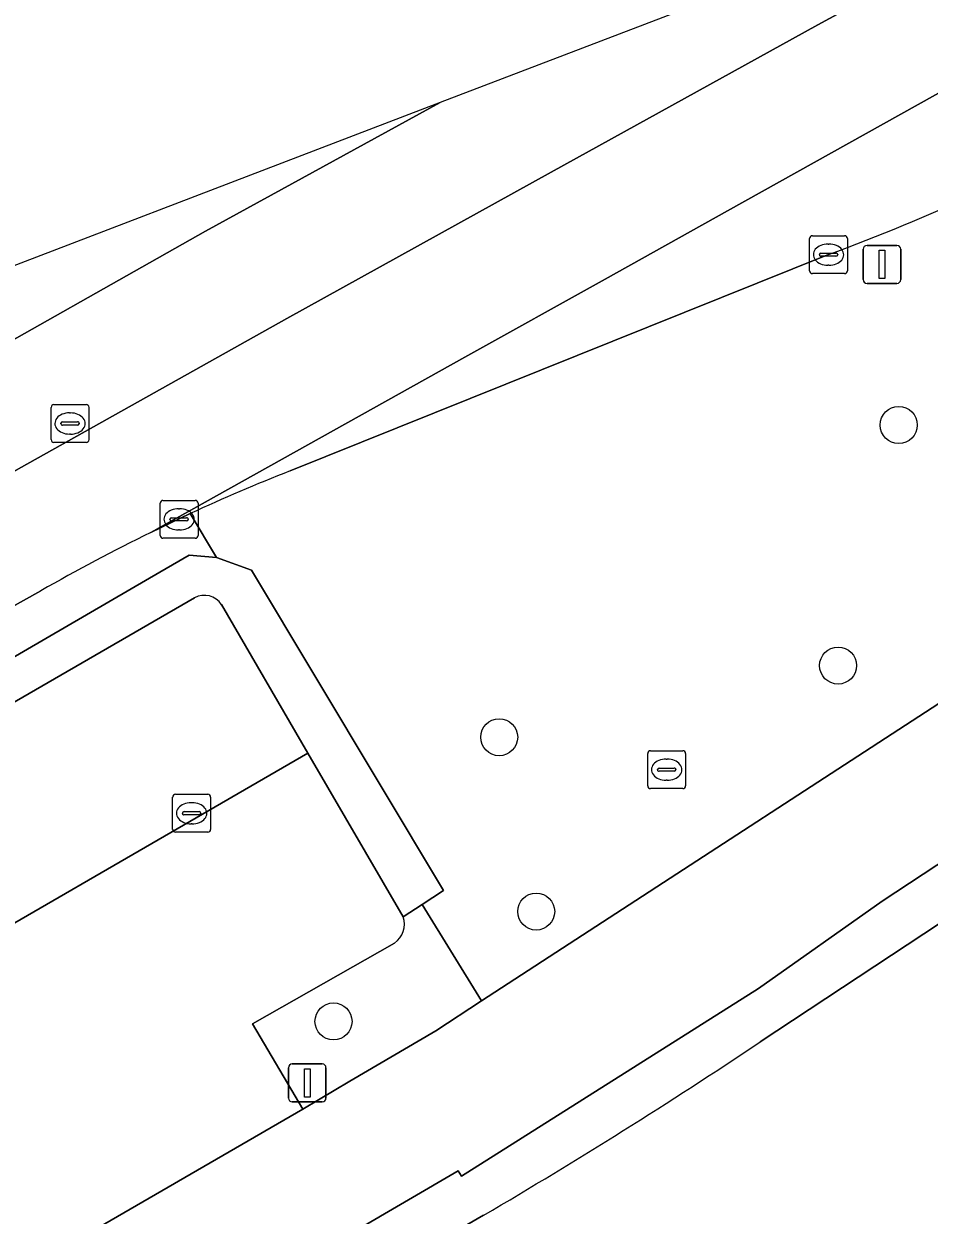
# Model space of a CAD drawing. Extents: x 159039 to 160102, y 381214 to 382524.
# Drawn here: x 159583.6 to 159607.5, y 382418.6 to 382450.04 of the extents above; entities that cross this region are included whole.
import ezdxf

# ---------------------------------------------------------------- set-up
doc = ezdxf.new("R2010")
doc.units = 0
for name, color, linetype in [('IMGEO_Berm_groen', 7, 'Continuous'), ('IMGEO_Boom', 7, 'Continuous'), ('IMGEO_Erf', 7, 'Continuous'), ('IMGEO_Fietspad_gesloten', 7, 'Continuous'), ('IMGEO_Groenvoorziening', 7, 'Continuous'), ('IMGEO_Haag', 7, 'Continuous'), ('IMGEO_Kolk', 7, 'Continuous'), ('IMGEO_Lichtmast', 7, 'Continuous'), ('IMGEO_Parkeervlak_open', 7, 'Continuous'), ('IMGEO_Rijbaan_lokaal_open', 7, 'Continuous'), ('IMGEO_Rijbaan_regionaal_gesloten', 7, 'Continuous'), ('IMGEO_Rioolput', 7, 'Continuous'), ('IMGEO_Voetpad_open', 7, 'Continuous')]:
    doc.layers.add(name, color=color, linetype=linetype)

msp = doc.modelspace()

# ---------------------------------------------------------------- linework, layer by layer
at = {"layer": 'IMGEO_Berm_groen'}
for points in [[(159604.846, 382443.946), (159590.63, 382438.241)], [(159587.993, 382437.113), (159588.688, 382435.955), (159589.614, 382435.621), (159594.679, 382427.168), (159594.117, 382426.804), (159595.682, 382424.255), (159610.602, 382433.95), (159618.707, 382439.4)], [(159586.915, 382435.406), (159587.967, 382436.015), (159588.688, 382435.955), (159587.993, 382437.113), (159586.95, 382436.617)], [(159584.047, 382435.076), (159574.305, 382429.649), (159521.588, 382398.925), (159521.22, 382398.711), (159521.924, 382397.5), (159524.565, 382399.047), (159525.753, 382397.059), (159523.067, 382395.529), (159524.807, 382392.423), (159529.465, 382395.139), (159529.08, 382395.892), (159527.096, 382399.554), (159527.455, 382400.976), (159571.074, 382426.205), (159586.915, 382435.406)], [(159595.682, 382424.255), (159594.117, 382426.804), (159593.613, 382426.477)], [(159593.387, 382425.784), (159589.64, 382423.649), (159590.961, 382421.398), (159592.206, 382422.137), (159594.473, 382423.469), (159595.682, 382424.255)]]:
    msp.add_lwpolyline(points, dxfattribs=at)
for centre, radius, start, end in [((159584.937, 382497.703), 57.325, 290.32221, 298.80722), ((159608.79, 382392.141), 49.548, 111.5007, 114.8178), ((159609.277, 382391.052), 50.741, 116.1048, 119.8166), ((159593.05, 382426.277), 0.597, 304.3239, 19.5519)]:
    msp.add_arc(centre, radius, start, end, dxfattribs=at)
at = {"layer": 'IMGEO_Boom'}
for centre in [(159606.699, 382439.451), (159605.098, 382433.104), (159596.15, 382431.214), (159597.127, 382426.614), (159591.775, 382423.715)]:
    msp.add_circle(centre, 0.489, dxfattribs=at)
at = {"layer": 'IMGEO_Erf'}
for points in [[(159612.122, 382429.164), (159603.041, 382423.177)], [(159595.74, 382418.603), (159594.314, 382417.777), (159586.24, 382413.098), (159523.136, 382376.573), (159521.077, 382375.381), (159522.395, 382373.075), (159524.468, 382374.274), (159524.564, 382374.329), (159524.622, 382374.229), (159555.508, 382392.218), (159577.792, 382405.123), (159581.146, 382399.483), (159574.523, 382395.639), (159590.73, 382367.681), (159595.263, 382370.083), (159591.094, 382377.319), (159628.814, 382399.258)]]:
    msp.add_lwpolyline(points, dxfattribs=at)
msp.add_arc((159525.115, 382539.448), 139.97, 300.30309, 303.83033, dxfattribs=at)
at = {"layer": 'IMGEO_Fietspad_gesloten'}
for points in [[(159618.707, 382439.4), (159610.602, 382433.95), (159595.682, 382424.255), (159594.473, 382423.469), (159592.206, 382422.137), (159590.961, 382421.398), (159579.897, 382414.995), (159528.902, 382385.475), (159527.187, 382384.465), (159525.264, 382383.384)], [(159404.755, 382309.691), (159410.868, 382313.197), (159411.452, 382313.515), (159420.131, 382318.504), (159446.319, 382333.691), (159458.428, 382340.678), (159473.177, 382349.191), (159487.627, 382357.578), (159505.817, 382368.093), (159511.227, 382371.221), (159512.721, 382372.085), (159512.731, 382372.092), (159520.042, 382376.293), (159585.572, 382414.231), (159595.067, 382419.777), (159595.151, 382419.631), (159602.995, 382424.583), (159606.262, 382426.888), (159612.034, 382430.691)]]:
    msp.add_lwpolyline(points, dxfattribs=at)
at = {"layer": 'IMGEO_Groenvoorziening'}
for points in [[(159589.614, 382435.621), (159588.688, 382435.955), (159587.967, 382436.015), (159586.915, 382435.406), (159571.074, 382426.205), (159527.455, 382400.976), (159527.096, 382399.554), (159529.08, 382395.892), (159529.465, 382395.139), (159530.135, 382395.529)], [(159588.817, 382434.711), (159591.096, 382430.79), (159593.613, 382426.477), (159594.117, 382426.804), (159594.679, 382427.168), (159589.614, 382435.621)], [(159528.469, 382400.417), (159588.106, 382434.894)]]:
    msp.add_lwpolyline(points, dxfattribs=at)
msp.add_arc((159588.362, 382434.415), 0.543, 33.0052, 118.1273, dxfattribs=at)
at = {"layer": 'IMGEO_Haag'}
for points in [[(159589.614, 382435.621), (159588.688, 382435.955), (159587.967, 382436.015), (159586.915, 382435.406), (159571.074, 382426.205), (159527.455, 382400.976), (159527.096, 382399.554), (159529.08, 382395.892), (159529.465, 382395.139), (159530.135, 382395.529)], [(159588.817, 382434.711), (159591.096, 382430.79), (159593.613, 382426.477), (159594.117, 382426.804), (159594.679, 382427.168), (159589.614, 382435.621)], [(159528.469, 382400.417), (159588.106, 382434.894)]]:
    msp.add_lwpolyline(points, dxfattribs=at)
msp.add_arc((159588.362, 382434.415), 0.543, 33.0052, 118.1273, dxfattribs=at)
at = {"layer": 'IMGEO_Kolk'}
for p, q in [((159604.345, 382443.52), (159604.345, 382444.372)), ((159604.42, 382444.446), (159605.272, 382444.446)), ((159605.346, 382444.372), (159605.346, 382443.52)), ((159604.647, 382443.989), (159605.045, 382443.989)), ((159604.833, 382444.226), (159604.858, 382444.226)), ((159604.604, 382443.94), (159604.604, 382443.952)), ((159605.042, 382443.903), (159604.644, 382443.903)), ((159604.856, 382443.666), (159604.831, 382443.666)), ((159605.088, 382443.952), (159605.088, 382443.94)), ((159605.272, 382443.446), (159604.42, 382443.446)), ((159587.198, 382436.537), (159587.198, 382437.389)), ((159587.273, 382437.463), (159588.125, 382437.463)), ((159588.199, 382437.389), (159588.199, 382436.537)), ((159587.686, 382437.243), (159587.711, 382437.243)), ((159587.457, 382436.957), (159587.457, 382436.969)), ((159587.895, 382436.92), (159587.497, 382436.92)), ((159587.5, 382437.006), (159587.898, 382437.006)), ((159587.941, 382436.969), (159587.941, 382436.957)), ((159588.125, 382436.463), (159587.273, 382436.463)), ((159587.709, 382436.683), (159587.684, 382436.683)), ((159587.528, 382428.781), (159587.528, 382429.633)), ((159587.603, 382429.707), (159588.455, 382429.707)), ((159588.529, 382429.633), (159588.529, 382428.781)), ((159587.787, 382429.201), (159587.787, 382429.213)), ((159587.83, 382429.25), (159588.228, 382429.25)), ((159588.016, 382429.487), (159588.041, 382429.487)), ((159588.271, 382429.213), (159588.271, 382429.201)), ((159588.225, 382429.164), (159587.827, 382429.164)), ((159588.039, 382428.927), (159588.014, 382428.927)), ((159588.455, 382428.707), (159587.603, 382428.707))]:
    msp.add_line(p, q, dxfattribs=at)
for points in [[(159604.345, 382443.52), (159604.345, 382444.372)], [(159604.42, 382444.446), (159605.272, 382444.446)], [(159605.346, 382444.372), (159605.346, 382443.52)], [(159605.272, 382443.446), (159604.42, 382443.446)], [(159587.198, 382436.537), (159587.198, 382437.389)], [(159587.273, 382437.463), (159588.125, 382437.463)], [(159588.199, 382437.389), (159588.199, 382436.537)], [(159588.125, 382436.463), (159587.273, 382436.463)], [(159587.528, 382428.781), (159587.528, 382429.633)], [(159587.603, 382429.707), (159588.455, 382429.707)], [(159588.529, 382429.633), (159588.529, 382428.781)], [(159588.455, 382428.707), (159587.603, 382428.707)]]:
    msp.add_lwpolyline(points, dxfattribs=at)
for centre, radius, start, end in [((159604.422, 382444.37), 0.0765, 91.552, 178.448), ((159604.422, 382444.37), 0.0765, 91.552, 178.448), ((159605.27, 382444.37), 0.0765, 1.552, 88.448), ((159605.27, 382444.37), 0.0765, 1.552, 88.448), ((159604.644, 382443.949), 0.0403, 85.8775, 175.7526), ((159605.049, 382443.951), 0.0386, 1.7309, 96.639), ((159604.641, 382443.939), 0.0366, 178.938, 274.7102), ((159605.045, 382443.946), 0.043, 264.8664, 352.4533), ((159604.422, 382443.522), 0.0765, 181.552, 268.448), ((159604.422, 382443.522), 0.0765, 181.552, 268.448), ((159605.27, 382443.522), 0.0765, 271.552, 358.448), ((159605.27, 382443.522), 0.0765, 271.552, 358.448), ((159587.275, 382437.387), 0.0765, 91.552, 178.448), ((159587.275, 382437.387), 0.0765, 91.552, 178.448), ((159588.123, 382437.387), 0.0765, 1.552, 88.448), ((159588.123, 382437.387), 0.0765, 1.552, 88.448), ((159587.497, 382436.966), 0.0403, 85.8775, 175.7526), ((159587.494, 382436.956), 0.0366, 178.938, 274.7102), ((159587.898, 382436.963), 0.043, 264.8664, 352.4533), ((159587.902, 382436.968), 0.0386, 1.7309, 96.639), ((159587.275, 382436.539), 0.0765, 181.552, 268.448), ((159587.275, 382436.539), 0.0765, 181.552, 268.448), ((159588.123, 382436.539), 0.0765, 271.552, 358.448), ((159588.123, 382436.539), 0.0765, 271.552, 358.448), ((159587.605, 382429.631), 0.0765, 91.552, 178.448), ((159587.605, 382429.631), 0.0765, 91.552, 178.448), ((159588.453, 382429.631), 0.0765, 1.552, 88.448), ((159588.453, 382429.631), 0.0765, 1.552, 88.448), ((159587.827, 382429.21), 0.0403, 85.8775, 175.7526), ((159587.824, 382429.2), 0.0366, 178.938, 274.7102), ((159588.228, 382429.207), 0.043, 264.8664, 352.4533), ((159588.232, 382429.212), 0.0386, 1.7309, 96.639), ((159587.605, 382428.783), 0.0765, 181.552, 268.448), ((159587.605, 382428.783), 0.0765, 181.552, 268.448), ((159588.453, 382428.783), 0.0765, 271.552, 358.448), ((159588.453, 382428.783), 0.0765, 271.552, 358.448)]:
    msp.add_arc(centre, radius, start, end, dxfattribs=at)
for centre, major_axis, ratio, start_param, end_param in [((159604.832, 382443.946), (-0.387, 0.002), 0.722429, 4.712389, 7.853982), ((159604.857, 382443.946), (-0.39, 0.002), 0.717154, 1.570796, 4.712389), ((159587.685, 382436.963), (-0.387, 0.002), 0.722429, 4.712389, 7.853982), ((159587.71, 382436.963), (-0.39, 0.002), 0.717154, 1.570796, 4.712389), ((159588.015, 382429.207), (-0.387, 0.002), 0.722429, 4.712389, 7.853982), ((159588.04, 382429.207), (-0.39, 0.002), 0.717154, 1.570796, 4.712389)]:
    msp.add_ellipse(centre, major_axis=major_axis, ratio=ratio, start_param=start_param, end_param=end_param, dxfattribs=at)
at = {"layer": 'IMGEO_Lichtmast'}
for p, q in [((159605.762, 382443.288), (159605.762, 382444.088)), ((159605.762, 382444.088), (159605.762, 382443.288)), ((159605.862, 382444.188), (159606.652, 382444.188)), ((159606.652, 382444.188), (159605.862, 382444.188)), ((159606.752, 382444.088), (159606.752, 382443.288)), ((159606.752, 382443.288), (159606.752, 382444.088)), ((159606.652, 382443.188), (159605.862, 382443.188)), ((159605.862, 382443.188), (159606.652, 382443.188)), ((159590.587, 382421.692), (159590.587, 382422.492)), ((159590.587, 382422.492), (159590.587, 382421.692)), ((159590.687, 382422.592), (159591.477, 382422.592)), ((159591.477, 382422.592), (159590.687, 382422.592)), ((159591.577, 382422.492), (159591.577, 382421.692)), ((159591.577, 382421.692), (159591.577, 382422.492)), ((159591.477, 382421.592), (159590.687, 382421.592)), ((159590.687, 382421.592), (159591.477, 382421.592))]:
    msp.add_line(p, q, dxfattribs=at)
for points in [[(159606.182, 382444.063), (159606.332, 382444.063), (159606.332, 382443.313), (159606.182, 382443.313), (159606.182, 382444.063)], [(159591.007, 382422.467), (159591.157, 382422.467), (159591.157, 382421.717), (159591.007, 382421.717), (159591.007, 382422.467)]]:
    msp.add_lwpolyline(points, dxfattribs=at)
for centre, start, end in [((159605.862, 382444.088), 90, 180), ((159605.862, 382444.088), 90, 180), ((159606.652, 382444.088), 0, 90), ((159606.652, 382444.088), 360, 90), ((159605.862, 382443.288), 180, 270), ((159605.862, 382443.288), 180, 270), ((159606.652, 382443.288), 270, 0), ((159606.652, 382443.288), 270, 0), ((159590.687, 382422.492), 90, 180), ((159590.687, 382422.492), 90, 180), ((159591.477, 382422.492), 0, 90), ((159591.477, 382422.492), 360, 90), ((159590.687, 382421.692), 180, 270), ((159590.687, 382421.692), 180, 270), ((159591.477, 382421.692), 270, 0), ((159591.477, 382421.692), 270, 0)]:
    msp.add_arc(centre, 0.1, start, end, dxfattribs=at)
at = {"layer": 'IMGEO_Parkeervlak_open'}
for points in [[(159588.106, 382434.894), (159528.469, 382400.417)], [(159591.096, 382430.79), (159588.817, 382434.711)], [(159530.135, 382395.529), (159591.096, 382430.79)]]:
    msp.add_lwpolyline(points, dxfattribs=at)
msp.add_arc((159588.362, 382434.415), 0.543, 33.0052, 118.1273, dxfattribs=at)
at = {"layer": 'IMGEO_Rijbaan_lokaal_open'}
for points in [[(159593.613, 382426.477), (159591.096, 382430.79), (159530.135, 382395.529), (159529.465, 382395.139), (159524.807, 382392.423), (159522.271, 382390.981), (159519.403, 382389.312), (159516.938, 382387.866), (159516.704, 382387.729)], [(159503.559, 382373.803), (159508.739, 382376.796), (159510.463, 382377.798), (159519.993, 382383.3), (159521.754, 382384.339), (159525.895, 382386.722), (159527.6, 382387.734), (159577.158, 382416.423), (159579.897, 382414.995), (159590.961, 382421.398), (159589.64, 382423.649), (159593.387, 382425.784)]]:
    msp.add_lwpolyline(points, dxfattribs=at)
msp.add_arc((159593.05, 382426.277), 0.597, 304.3239, 19.5519, dxfattribs=at)
at = {"layer": 'IMGEO_Rijbaan_regionaal_gesloten'}
for points in [[(159672.784, 382480.823), (159675.753, 382482.18), (159674.088, 382484.859), (159655.665, 382474.608), (159652.074, 382472.61), (159648.56, 382470.655), (159641.417, 382466.749), (159634.442, 382462.935), (159627.508, 382459.045), (159620.793, 382455.355), (159617.209, 382453.473), (159613.066, 382451.165), (159609.505, 382449.181), (159602.181, 382445.102), (159598.946, 382443.299), (159595.247, 382441.239), (159586.95, 382436.617), (159587.993, 382437.113)], [(159615.316, 382455.88), (159594.595, 382447.957), (159588.399, 382444.566), (159581.32, 382440.57), (159574.483, 382436.8), (159570.78, 382434.65), (159565.301, 382431.618), (159563.407, 382430.305), (159518.417, 382404.366)], [(159615.316, 382455.88), (159611.664, 382453.874), (159604.56, 382450.01), (159597.519, 382446.121), (159590.539, 382442.264), (159583.538, 382438.342), (159576.553, 382434.389), (159569.569, 382430.437), (159562.633, 382426.402), (159555.741, 382422.392), (159548.745, 382418.401), (159541.784, 382414.35), (159534.906, 382410.346), (159531.452, 382408.366), (159527.998, 382406.386), (159524.482, 382404.37), (159519.971, 382401.699), (159521.588, 382398.925), (159574.305, 382429.649), (159584.047, 382435.076)], [(159555.741, 382422.392), (159562.633, 382426.402), (159569.569, 382430.437), (159576.553, 382434.389), (159583.538, 382438.342), (159590.539, 382442.264), (159597.519, 382446.121), (159604.56, 382450.01), (159611.664, 382453.874)], [(159586.95, 382436.617), (159595.247, 382441.239), (159598.946, 382443.299), (159602.181, 382445.102), (159609.505, 382449.181)], [(159578.6, 382441.564), (159565.301, 382431.618), (159570.78, 382434.65), (159574.483, 382436.8), (159581.32, 382440.57), (159588.399, 382444.566), (159594.595, 382447.957)], [(159594.595, 382447.957), (159579.332, 382442.121)], [(159590.63, 382438.241), (159604.846, 382443.946)]]:
    msp.add_lwpolyline(points, dxfattribs=at)
for centre, radius, start, end in [((159584.937, 382497.703), 57.325, 290.32221, 298.80722), ((159608.79, 382392.141), 49.548, 111.5007, 114.8178), ((159609.277, 382391.052), 50.741, 116.1048, 119.8166)]:
    msp.add_arc(centre, radius, start, end, dxfattribs=at)
at = {"layer": 'IMGEO_Rioolput'}
for p, q in [((159584.318, 382439.065), (159584.318, 382439.917)), ((159584.393, 382439.991), (159585.245, 382439.991)), ((159585.319, 382439.917), (159585.319, 382439.065)), ((159584.806, 382439.771), (159584.831, 382439.771)), ((159584.577, 382439.485), (159584.577, 382439.497)), ((159585.015, 382439.448), (159584.617, 382439.448)), ((159584.62, 382439.534), (159585.018, 382439.534)), ((159585.061, 382439.497), (159585.061, 382439.485)), ((159585.245, 382438.991), (159584.393, 382438.991)), ((159584.829, 382439.211), (159584.804, 382439.211)), ((159600.072, 382429.932), (159600.072, 382430.784)), ((159600.147, 382430.858), (159600.999, 382430.858)), ((159601.073, 382430.784), (159601.073, 382429.932)), ((159600.56, 382430.638), (159600.585, 382430.638)), ((159600.331, 382430.352), (159600.331, 382430.364)), ((159600.769, 382430.315), (159600.371, 382430.315)), ((159600.374, 382430.401), (159600.772, 382430.401)), ((159600.815, 382430.364), (159600.815, 382430.352)), ((159600.999, 382429.858), (159600.147, 382429.858)), ((159600.583, 382430.078), (159600.558, 382430.078))]:
    msp.add_line(p, q, dxfattribs=at)
for points in [[(159584.318, 382439.065), (159584.318, 382439.917)], [(159584.393, 382439.991), (159585.245, 382439.991)], [(159585.319, 382439.917), (159585.319, 382439.065)], [(159585.245, 382438.991), (159584.393, 382438.991)], [(159600.072, 382429.932), (159600.072, 382430.784)], [(159600.147, 382430.858), (159600.999, 382430.858)], [(159601.073, 382430.784), (159601.073, 382429.932)], [(159600.999, 382429.858), (159600.147, 382429.858)]]:
    msp.add_lwpolyline(points, dxfattribs=at)
for centre, radius, start, end in [((159584.395, 382439.915), 0.0765, 91.552, 178.448), ((159584.395, 382439.915), 0.0765, 91.552, 178.448), ((159585.243, 382439.915), 0.0765, 1.552, 88.448), ((159585.243, 382439.915), 0.0765, 1.552, 88.448), ((159584.617, 382439.494), 0.0403, 85.8775, 175.7526), ((159584.614, 382439.484), 0.0366, 178.938, 274.7102), ((159585.018, 382439.491), 0.043, 264.8664, 352.4533), ((159585.022, 382439.496), 0.0386, 1.7309, 96.639), ((159584.395, 382439.067), 0.0765, 181.552, 268.448), ((159584.395, 382439.067), 0.0765, 181.552, 268.448), ((159585.243, 382439.067), 0.0765, 271.552, 358.448), ((159585.243, 382439.067), 0.0765, 271.552, 358.448), ((159600.149, 382430.782), 0.0765, 91.552, 178.448), ((159600.149, 382430.782), 0.0765, 91.552, 178.448), ((159600.997, 382430.782), 0.0765, 1.552, 88.448), ((159600.997, 382430.782), 0.0765, 1.552, 88.448), ((159600.371, 382430.361), 0.0403, 85.8775, 175.7526), ((159600.368, 382430.351), 0.0366, 178.938, 274.7102), ((159600.772, 382430.358), 0.043, 264.8664, 352.4533), ((159600.776, 382430.363), 0.0386, 1.7309, 96.639), ((159600.149, 382429.934), 0.0765, 181.552, 268.448), ((159600.149, 382429.934), 0.0765, 181.552, 268.448), ((159600.997, 382429.934), 0.0765, 271.552, 358.448), ((159600.997, 382429.934), 0.0765, 271.552, 358.448)]:
    msp.add_arc(centre, radius, start, end, dxfattribs=at)
for centre, major_axis, ratio, start_param, end_param in [((159584.805, 382439.491), (-0.387, 0.002), 0.722429, 4.712389, 7.853982), ((159584.83, 382439.491), (-0.39, 0.002), 0.717154, 1.570796, 4.712389), ((159600.559, 382430.358), (-0.387, 0.002), 0.722429, 4.712389, 7.853982), ((159600.584, 382430.358), (-0.39, 0.002), 0.717154, 1.570796, 4.712389)]:
    msp.add_ellipse(centre, major_axis=major_axis, ratio=ratio, start_param=start_param, end_param=end_param, dxfattribs=at)
at = {"layer": 'IMGEO_Voetpad_open'}
for points in [[(159612.034, 382430.691), (159606.262, 382426.888), (159602.995, 382424.583), (159595.151, 382419.631), (159595.067, 382419.777), (159585.572, 382414.231), (159520.042, 382376.293)], [(159603.041, 382423.177), (159612.122, 382429.164)], [(159518.907, 382374.125), (159521.077, 382375.381), (159523.136, 382376.573), (159586.24, 382413.098), (159594.314, 382417.777), (159595.74, 382418.603)]]:
    msp.add_lwpolyline(points, dxfattribs=at)
msp.add_arc((159525.115, 382539.448), 139.97, 300.30309, 303.83033, dxfattribs=at)

doc.saveas('drawing.dxf')
